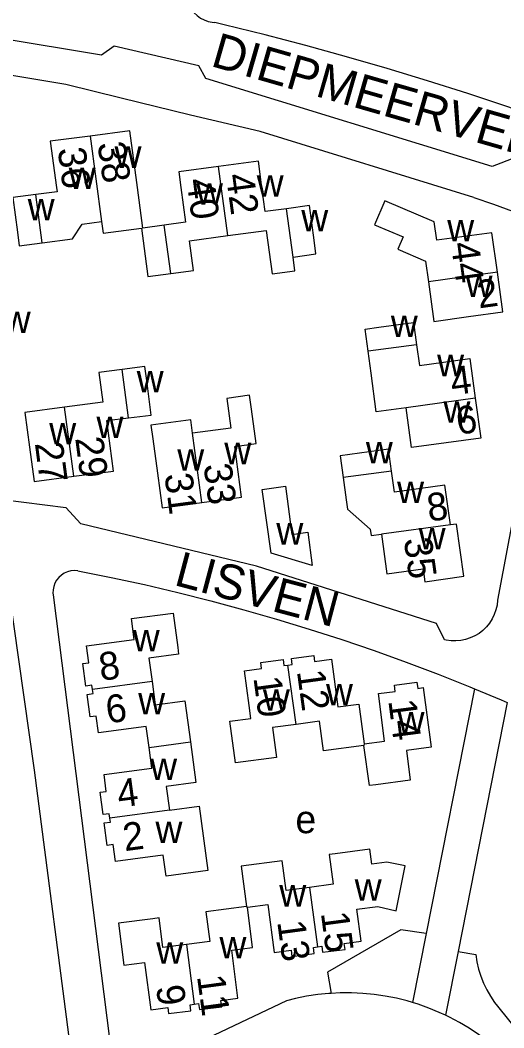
# Model space of a CAD drawing. Extents: x 162667 to 164645, y 379003 to 382150.
# Drawn here: x 163620.3 to 163689.7, y 381379.4 to 381524 of the extents above; entities that cross this region are included whole.
import ezdxf

# ---------------------------------------------------------------- set-up
doc = ezdxf.new("R2010")
doc.units = 0
for name, color, linetype in [('BLT_Basislijn', 7, 'Continuous'), ('BLT_Bebouwing', 7, 'Continuous'), ('BLT_Centroide', 7, 'Continuous'), ('BLT_Huisnummer', 7, 'Continuous'), ('BLT_Huisnummer_ tussenligend', 7, 'Continuous'), ('BLT_Onderverdeling_panden', 7, 'Continuous'), ('BLT_Straatnaam', 7, 'Continuous')]:
    doc.layers.add(name, color=color, linetype=linetype)

msp = doc.modelspace()

# ---------------------------------------------------------------- linework, layer by layer
at = {"layer": 'BLT_Basislijn'}
for p, q in [((163685.39, 381498.58), (163654.73, 381508.03)), ((163692.9, 381462.68), (163688.79, 381440.79)), ((163625.1, 381441.18), (163633.11, 381377.84)), ((163685.47, 381428.09), (163678.52, 381392.95)), ((163690.17, 381426.11), (163683.11, 381390.4)), ((163678.52, 381392.95), (163676.56, 381383.07)), ((163683.11, 381390.4), (163681.3, 381381.24)), ((163683.11, 381390.4), (163685.67, 381389.96)), ((163658.51, 381383.31), (163639.95, 381374.52))]:
    msp.add_line(p, q, dxfattribs=at)
for points in [[(163695.47, 381503.01), (163691.34, 381504.3), (163687.99, 381503.01), (163646.95, 381515.66), (163645.92, 381517.47), (163633.79, 381520.31), (163631.98, 381519.02), (163602.3, 381523.93), (163579.33, 381526.77), (163559.71, 381528.58), (163557.39, 381530.9), (163548.1, 381530.64)], [(163644.31, 381529.52), (163644.16, 381528.94), (163644.09, 381528.35), (163644.09, 381527.76), (163644.18, 381527.17), (163644.34, 381526.6), (163644.58, 381526.05), (163644.89, 381525.54), (163645.26, 381525.08), (163645.7, 381524.67), (163646.18, 381524.33), (163646.71, 381524.05), (163647.26, 381523.84), (163647.85, 381523.72), (163648.24, 381523.67)], [(163626.85, 381514.8), (163601.59, 381518.98), (163578.79, 381521.8), (163562.36, 381523.31)], [(163696.6, 381509.36), (163690.24, 381511.58), (163684.5, 381513.49), (163678.73, 381515.33), (163672.94, 381517.09), (163667.12, 381518.77), (163661.29, 381520.38), (163655.43, 381521.91), (163649.56, 381523.36), (163648.24, 381523.67)], [(163654.73, 381508.03), (163644.75, 381510.38), (163634.78, 381512.81), (163626.85, 381514.8)], [(163685.39, 381498.58), (163688.18, 381497.63), (163690.94, 381496.6), (163693.68, 381495.5), (163696.38, 381494.33), (163699.14, 381493.05)], [(163583.46, 381460.55), (163603.02, 381463.27), (163614.74, 381455.64), (163626.86, 381454.08), (163629.01, 381451.73)], [(163681.17, 381435.12), (163680, 381437.46), (163654.21, 381445.67), (163629.01, 381451.73)], [(163597.38, 381354.51), (163624.3, 381367.55), (163625.32, 381368.34), (163627.93, 381373.27), (163622.38, 381416.41), (163617.92, 381447.83)], [(163628.56, 381445.03), (163628.06, 381445.06), (163627.57, 381445.01), (163627.09, 381444.88), (163626.63, 381444.68), (163626.21, 381444.41), (163625.84, 381444.07), (163625.53, 381443.68), (163625.29, 381443.24), (163625.12, 381442.78), (163625.02, 381442.28), (163625.01, 381441.79), (163625.07, 381441.29), (163625.1, 381441.18)], [(163628.56, 381445.03), (163633.36, 381444.07), (163638.15, 381443.03), (163642.91, 381441.91), (163647.66, 381440.71), (163652.38, 381439.43), (163657.09, 381438.08), (163661.77, 381436.65), (163666.43, 381435.14), (163671.06, 381433.56), (163675.67, 381431.91), (163680.24, 381430.17), (163684.79, 381428.37), (163685.47, 381428.09)], [(163688.79, 381440.79), (163688.71, 381440.09), (163688.55, 381439.4), (163688.31, 381438.74), (163688, 381438.11), (163687.62, 381437.51), (163687.18, 381436.97), (163686.67, 381436.47), (163686.12, 381436.04), (163685.51, 381435.68), (163684.87, 381435.38), (163684.2, 381435.16), (163683.52, 381435.02), (163682.81, 381434.95), (163682.11, 381434.97), (163681.41, 381435.07), (163681.17, 381435.12)], [(163685.47, 381428.09), (163689.31, 381426.49), (163690.17, 381426.11)], [(163678.52, 381392.95), (163674.92, 381393.48), (163664.37, 381387.42), (163664.93, 381384.38)], [(163685.67, 381389.96), (163685.82, 381388.91), (163686.06, 381387.87), (163686.37, 381386.85), (163686.76, 381385.86), (163687.22, 381384.9), (163687.76, 381383.97), (163688.36, 381383.09), (163688.79, 381382.53)], [(163664.93, 381384.38), (163664.59, 381384.36), (163662.98, 381384.2), (163661.37, 381383.96), (163659.78, 381383.63), (163658.51, 381383.31)], [(163676.56, 381383.07), (163675.83, 381383.29), (163674.26, 381383.68), (163672.67, 381383.99), (163671.06, 381384.23), (163669.45, 381384.38), (163667.83, 381384.45), (163666.21, 381384.45), (163664.93, 381384.38)], [(163681.3, 381381.24), (163680.41, 381381.66), (163678.91, 381382.27), (163677.38, 381382.82), (163676.56, 381383.07)], [(163688.79, 381382.53), (163691.92, 381378.62), (163689.32, 381375.65)], [(163688.6, 381376.47), (163687.34, 381377.5), (163686.04, 381378.47), (163684.69, 381379.37), (163683.3, 381380.2), (163681.87, 381380.96), (163681.3, 381381.24)]]:
    msp.add_lwpolyline(points, dxfattribs=at)
at = {"layer": 'BLT_Bebouwing'}
for points in [[(163640.98, 381494.61), (163637.9, 381494.2), (163637.12, 381500), (163636.69, 381503.21), (163636.03, 381508.16), (163630.33, 381507.4)], [(163630.33, 381507.4), (163624.63, 381506.64), (163625.52, 381500), (163625.6, 381499.41), (163622.54, 381499)], [(163658.52, 381496.97), (163655.46, 381496.56), (163654.99, 381500), (163654.48, 381503.79), (163648.76, 381503.03)], [(163648.76, 381503.03), (163643.06, 381502.26), (163643.36, 381500), (163644.03, 381495.02), (163640.98, 381494.61)], [(163622.54, 381499), (163619.26, 381498.56), (163619.92, 381493.6), (163620.18, 381491.62), (163623.48, 381492.06)], [(163688.76, 381487.85), (163687.98, 381493.53), (163680.05, 381492.47), (163679.69, 381495.08), (163672.59, 381498.1), (163671.13, 381494.66), (163675.24, 381492.92), (163674.46, 381491.14), (163678.45, 381489.45), (163678.85, 381486.49)], [(163659.45, 381490.03), (163662.73, 381490.47), (163662.46, 381492.46), (163661.8, 381497.41), (163658.52, 381496.97)], [(163623.48, 381492.06), (163627.82, 381492.64), (163629.19, 381494.77), (163631.99, 381495.15)], [(163631.99, 381495.15), (163632.22, 381493.44), (163637.69, 381494.17), (163638.62, 381487.24), (163641.92, 381487.68)], [(163650.09, 381493.11), (163655.59, 381493.85), (163656.44, 381487.61), (163659.72, 381488.05), (163659.45, 381490.03)], [(163641.92, 381487.68), (163645.16, 381488.11), (163644.59, 381492.38), (163650.09, 381493.11)], [(163678.85, 381486.49), (163679.63, 381480.8), (163684.59, 381481.48), (163689.54, 381482.16), (163688.76, 381487.85)], [(163670.22, 381476.51), (163669.78, 381479.69), (163671.77, 381479.96), (163676.72, 381480.64), (163677.15, 381477.46)], [(163677.15, 381477.46), (163677.56, 381474.49), (163684.8, 381475.48), (163685.58, 381469.77)], [(163675.67, 381468.42), (163671.37, 381467.83), (163670.65, 381473.35), (163670.22, 381476.51)], [(163634.91, 381473.89), (163631.6, 381473.48), (163632.17, 381469.22), (163626.66, 381468.48)], [(163635.85, 381466.96), (163639.11, 381467.36), (163638.45, 381472.32), (163638.19, 381474.31), (163634.91, 381473.89)], [(163646.37, 381454.81), (163652.07, 381455.58), (163651.08, 381462.84), (163654.16, 381463.26), (163653.48, 381468.22), (163653.21, 381470.2), (163649.94, 381469.75), (163650.52, 381465.49), (163645.04, 381464.74)], [(163685.58, 381469.77), (163686.36, 381464.06), (163681.41, 381463.39), (163676.45, 381462.71), (163675.67, 381468.42)], [(163626.66, 381468.48), (163620.97, 381467.72), (163621.63, 381462.77), (163622.29, 381457.81), (163627.99, 381458.57)], [(163627.99, 381458.57), (163633.68, 381459.33), (163632.72, 381466.57), (163635.85, 381466.95)], [(163645.04, 381464.74), (163644.76, 381466.68), (163639.06, 381465.9), (163639.32, 381463.96), (163640, 381459), (163640.68, 381454.04), (163646.37, 381454.81)], [(163673.58, 381459.31), (163673.14, 381462.46), (163666.21, 381461.49), (163666.63, 381458.4)], [(163682.02, 381451.63), (163681.24, 381457.31), (163674, 381456.3), (163673.58, 381459.31)], [(163666.63, 381458.4), (163667.08, 381455.18), (163667.26, 381453.84), (163670.52, 381450.97), (163670.64, 381450.09), (163672.11, 381450.25)], [(163672.11, 381450.25), (163672.9, 381444.57), (163678.1, 381445.29), (163678.36, 381443.45), (163683.92, 381444.22), (163682.88, 381451.71), (163682.02, 381451.63)], [(163630.68, 381427.98), (163630.6, 381428.59), (163629.73, 381428.48), (163629.29, 381431.69), (163630.16, 381431.81), (163629.83, 381434.23), (163636.67, 381435.15), (163636.27, 381438.18), (163642.24, 381438.95), (163642.91, 381433.99), (163643.03, 381433.06), (163638.78, 381432.49), (163639.23, 381429.13)], [(163658.71, 381431.49), (163659.33, 381431.58), (163659.21, 381432.45), (163662.42, 381432.88), (163662.54, 381432.01), (163664.96, 381432.34), (163665.88, 381425.49), (163668.9, 381425.9), (163669.64, 381420.17)], [(163659.88, 381422.97), (163656.5, 381422.51), (163657.09, 381418.24), (163651.19, 381417.44), (163650.38, 381423.42), (163653.4, 381423.82), (163653.15, 381425.69), (163652.49, 381430.65), (163654.91, 381430.98), (163654.8, 381431.85), (163658.01, 381432.28), (163658.13, 381431.41), (163658.71, 381431.49)], [(163639.23, 381429.13), (163639.68, 381425.77), (163643.93, 381426.34), (163644.72, 381420.48)], [(163669.64, 381420.17), (163672.57, 381420.55), (163671.68, 381427.39), (163674.1, 381427.71), (163673.99, 381428.59), (163677.2, 381429.02), (163677.32, 381428.14), (163678.11, 381428.25), (163679.25, 381419.7), (163675.7, 381419.23), (163676.26, 381414.97), (163671.3, 381414.31), (163670.4, 381414.19), (163669.61, 381419.95)], [(163638.8, 381419.68), (163638.4, 381422.67), (163631.53, 381421.75), (163631.2, 381424.17), (163630.33, 381424.05), (163629.89, 381427.27), (163630.76, 381427.39), (163630.68, 381427.98)], [(163669.61, 381419.95), (163663.83, 381419.16), (163663.25, 381423.43), (163659.88, 381422.97)], [(163633.15, 381409.54), (163633.08, 381410.15), (163632.21, 381410.03), (163631.78, 381413.24), (163632.65, 381413.36), (163632.33, 381415.78), (163639.2, 381416.7), (163638.8, 381419.68)], [(163644.72, 381420.48), (163645.51, 381414.62), (163641.26, 381414.05), (163641.71, 381410.69)], [(163641.71, 381410.69), (163645.96, 381411.25), (163647.21, 381401.99), (163641.23, 381401.19), (163640.83, 381404.23), (163638.94, 381403.98), (163633.98, 381403.31), (163633.66, 381405.73), (163632.79, 381405.62), (163632.37, 381408.83), (163633.24, 381408.94), (163633.15, 381409.54)], [(163670.74, 381402.92), (163670.46, 381405.06), (163665.5, 381404.41), (163664.62, 381404.29), (163665.18, 381400.03), (163661.81, 381399.59)], [(163661.81, 381399.59), (163658.45, 381399.15), (163657.89, 381403.41), (163652.01, 381402.63), (163652.77, 381396.86)], [(163662.94, 381391.05), (163663.57, 381391.14), (163663.69, 381390.27), (163666.91, 381390.69), (163666.79, 381391.56), (163669.22, 381391.88), (163668.61, 381396.44), (163671.62, 381396.84), (163674.23, 381396.23), (163675.53, 381402.67), (163672.89, 381403.2), (163670.74, 381402.92)], [(163652.77, 381396.86), (163646.95, 381396.09), (163647.51, 381391.84), (163644.15, 381391.39)], [(163645.28, 381382.84), (163645.9, 381382.92), (163646.01, 381382.05), (163649.23, 381382.47), (163649.11, 381383.35), (163651.54, 381383.67), (163650.65, 381390.56), (163653.64, 381390.95), (163652.89, 381396.74)], [(163652.89, 381396.74), (163655.84, 381397.12), (163656.73, 381390.24), (163659.16, 381390.56), (163659.27, 381389.69), (163662.48, 381390.11), (163662.37, 381390.98), (163662.94, 381391.05)], [(163644.15, 381391.39), (163640.78, 381390.95), (163640.22, 381395.21), (163639.35, 381395.09), (163634.39, 381394.44), (163635.18, 381388.45), (163638.13, 381388.83), (163639.05, 381382.02), (163641.47, 381382.34), (163641.59, 381381.47), (163644.8, 381381.89), (163644.68, 381382.76), (163645.28, 381382.84)]]:
    msp.add_lwpolyline(points, dxfattribs=at)
msp.add_lwpolyline([(163655.03, 381456.7), (163658.35, 381457.15), (163659.25, 381450.23), (163661.58, 381450.55), (163662.2, 381445.77), (163656.29, 381447.52)], close=True, dxfattribs=at)
at = {"layer": 'BLT_Onderverdeling_panden'}
for p, q in [((163630.33, 381507.4), (163631.99, 381495.15)), ((163650.09, 381493.11), (163648.76, 381503.03)), ((163623.48, 381492.06), (163622.54, 381499)), ((163659.45, 381490.03), (163658.52, 381496.97)), ((163641.92, 381487.68), (163640.98, 381494.61)), ((163688.76, 381487.85), (163678.85, 381486.49)), ((163677.15, 381477.46), (163670.22, 381476.51)), ((163635.85, 381466.96), (163634.91, 381473.89)), ((163685.58, 381469.77), (163675.67, 381468.42)), ((163627.99, 381458.57), (163626.66, 381468.48)), ((163646.37, 381454.81), (163645.04, 381464.74)), ((163673.58, 381459.31), (163666.63, 381458.4)), ((163682.02, 381451.63), (163672.11, 381450.25)), ((163659.88, 381422.97), (163658.71, 381431.49)), ((163639.23, 381429.13), (163630.68, 381427.98)), ((163638.8, 381419.68), (163644.72, 381420.48)), ((163669.64, 381420.17), (163669.61, 381419.95)), ((163641.71, 381410.69), (163633.15, 381409.54)), ((163661.81, 381399.59), (163662.94, 381391.05)), ((163652.77, 381396.86), (163652.89, 381396.74)), ((163644.15, 381391.39), (163645.28, 381382.84))]:
    msp.add_line(p, q, dxfattribs=at)

# ---------------------------------------------------------------- texts
at = {"layer": 'BLT_Centroide'}
for s, p in [('w', (163633.84, 381502.83)), ('w', (163627.27, 381499.78)), ('w', (163645.53, 381497.55)), ('w', (163654.23, 381498.7)), ('w', (163621.38, 381495.31)), ('w', (163660.62, 381493.72)), ('w', (163681.56, 381492.28)), ('w', (163684.2, 381484.31)), ('w', (163617.95, 381479.14)), ('w', (163673.47, 381478.56)), ('w', (163680.11, 381472.94)), ('w', (163637.02, 381470.62)), ('w', (163681.02, 381466.25)), ('w', (163624.47, 381463.14)), ('w', (163631.25, 381464.05)), ('w', (163649.59, 381460.31)), ('w', (163669.89, 381460.44)), ('w', (163642.84, 381459.39)), ('w', (163674.37, 381454.72)), ('w', (163657.05, 381448.78)), ('w', (163677.46, 381448.09)), ('w', (163636.46, 381433.47)), ('w', (163664.17, 381425.72)), ('w', (163637.23, 381424.41)), ('w', (163655.12, 381424.94)), ('w', (163674.44, 381421.69)), ('w', (163638.95, 381415)), ('e', (163659.79, 381407.36)), ('w', (163639.71, 381405.94)), ('w', (163657.47, 381396.84)), ('w', (163668.29, 381397.66)), ('w', (163648.89, 381389.39)), ('w', (163639.83, 381388.64))]:
    msp.add_text(s, height=4, dxfattribs=at).set_placement(p)
at = {"layer": 'BLT_Huisnummer'}
for s, rotation, p in [('38', 278.3659, (163631.38, 381506.33)), ('36', 277.5992, (163625.67, 381505.55)), ('40', 277.6572, (163644.15, 381501.11)), ('42', 277.6488, (163649.81, 381501.8)), ('44', 277.7997, (163682.08, 381491.99)), ('2', 7.8059, (163686.11, 381482.66)), ('4', 7.8059, (163682.29, 381470.18)), ('6', 7.8059, (163683.11, 381464.52)), ('27', 277.5104, (163622.4, 381463.32)), ('29', 277.5104, (163628.19, 381464.04)), ('33', 277.5104, (163646.6, 381460.2)), ('31', 277.5104, (163640.99, 381458.82)), ('8', 7.8059, (163678.93, 381452.06)), ('35', 277.8844, (163675.32, 381449.55)), ('8', 7.6617, (163631.87, 381429.22)), ('10', 277.7464, (163653.75, 381429.67)), ('14', 277.397, (163673.1, 381426.38)), ('2', 7.6423, (163635.3, 381404.77)), ('15', 277.5014, (163663.43, 381395.91)), ('9', 277.6938, (163639.78, 381385.35))]:
    msp.add_text(s, height=4, rotation=rotation, dxfattribs=at).set_placement(p)
at = {"layer": 'BLT_Huisnummer_ tussenligend'}
for s, rotation, p in [('12', 277.7464, (163659.99, 381430.6)), ('6', 7.6423, (163632.85, 381423.1)), ('4', 7.6423, (163634.48, 381411.02)), ('13', 277.6938, (163657.17, 381394.65)), ('11', 277.6938, (163645.66, 381386.83))]:
    msp.add_text(s, height=4, rotation=rotation, dxfattribs=at).set_placement(p)
at = {"layer": 'BLT_Straatnaam'}
for s, rotation, p in [('DIEPMEERVEN', 343.9757, (163647.48, 381517.48)), ('LISVEN', 345.1358, (163642.21, 381443.01))]:
    msp.add_text(s, height=5, rotation=rotation, dxfattribs=at).set_placement(p)

doc.saveas('drawing.dxf')
